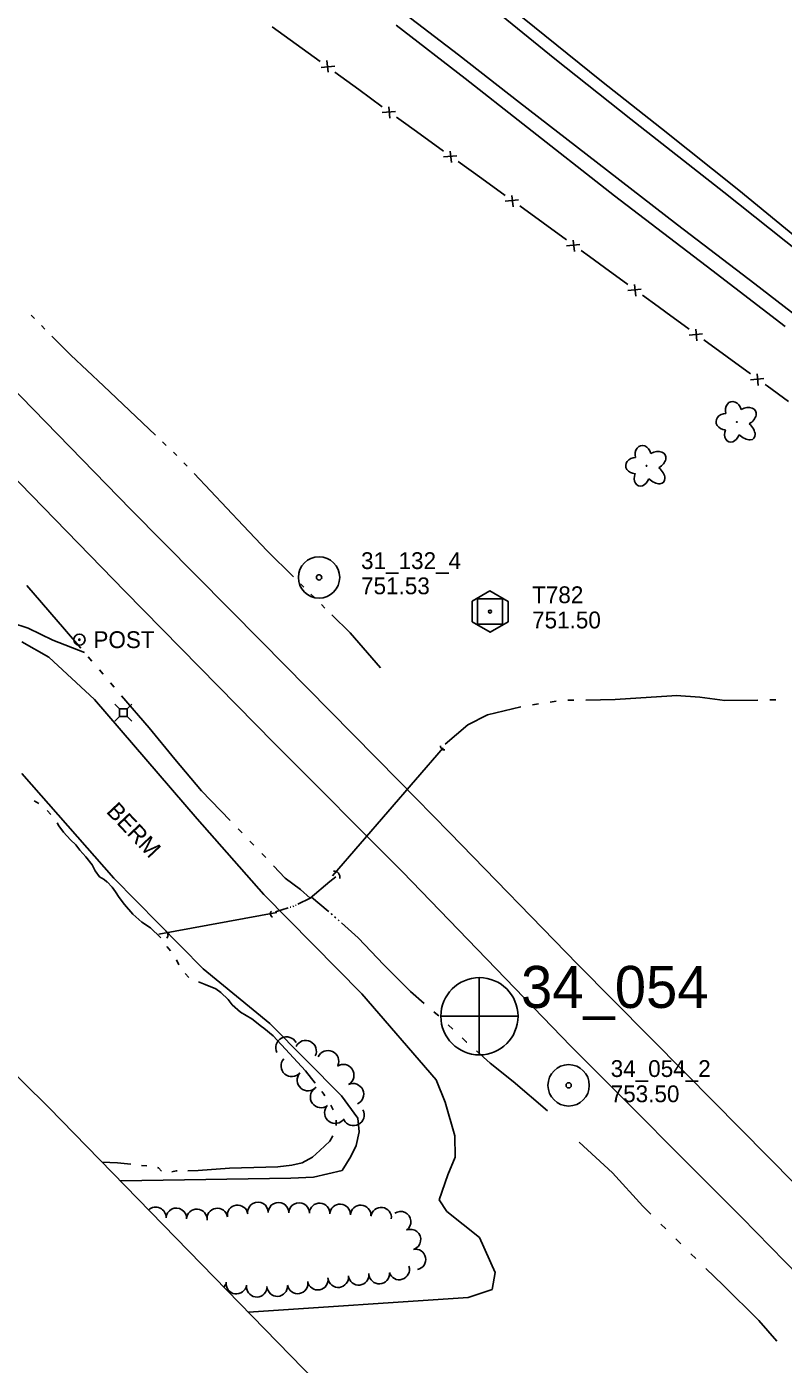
# Model space of a CAD drawing. Extents: x 589250 to 1188077, y 162953 to 363065.
# Drawn here: x 593331.2 to 593601.3, y 173593.8 to 174071.1 of the extents above; entities that cross this region are included whole.
import ezdxf

# ---------------------------------------------------------------- set-up
doc = ezdxf.new("R2010")
doc.units = 0
for name, color, linetype in [('E_AREA_Text', 7, 'Continuous'), ('E_DRN', 7, 'Continuous'), ('E_DRN_Pipe', 7, 'Continuous'), ('E_DWY', 7, 'Continuous'), ('E_FEN_P', 7, 'Continuous'), ('E_LAND_TreeLine_P', 7, 'Continuous'), ('E_LAND_Vegetation', 7, 'Continuous'), ('E_MAP_Control', 7, 'Continuous'), ('E_MAP_Limits', 7, 'Continuous'), ('E_MAP_PassPoints', 7, 'Continuous'), ('E_MAP_PhotoCenter', 7, 'Continuous'), ('E_MISCPROP', 7, 'Continuous'), ('E_RDWY', 7, 'Continuous'), ('E_RDWY_Gravel', 7, 'Continuous'), ('E_UTL_AG_Bold', 7, 'Continuous'), ('E_WTR_FlowLine', 7, 'Continuous')]:
    doc.layers.add(name, color=color, linetype=linetype)

msp = doc.modelspace()

# ---------------------------------------------------------------- linework, layer by layer
at = {"layer": 'E_DRN'}
for centre, radius, start, end in [((593480.25, 173814.3), 1.29, 172.8116, 279.0718), ((593440.88, 173767.58), 2.13, 348.3625, 94.6227), ((593419.6, 173754.54), 1.4, 137.2235, 243.4837), ((593380.04, 173747), 1.63, 315.8913, 62.1515)]:
    msp.add_arc(centre, radius, start, end, dxfattribs=at)
at = {"layer": 'E_DRN_Pipe'}
for p, q in [((593440.38, 173768.04), (593479.9, 173813.72)), ((593378.36, 173747.29), (593420.49, 173754.94))]:
    msp.add_line(p, q, dxfattribs=at)
at = {"layer": 'E_DWY'}
for p, q in [((593329.45, 173851.63), (593339.08, 173846.15)), ((593339.08, 173846.15), (593355.48, 173830.98)), ((593355.48, 173830.98), (593392.13, 173788.46)), ((593362.35, 173767.18), (593329.45, 173804.62)), ((593392.13, 173788.46), (593415.81, 173761.4)), ((593394.19, 173734.87), (593362.35, 173767.18)), ((593415.81, 173761.4), (593450.89, 173725.96)), ((593418, 173715.41), (593394.19, 173734.87)), ((593450.89, 173725.96), (593477.32, 173695.27)), ((593443.62, 173689.61), (593418, 173715.41)), ((593477.32, 173695.27), (593480.62, 173687.24)), ((593449.37, 173681.62), (593443.62, 173689.61)), ((593480.62, 173687.24), (593483.99, 173675.3)), ((593449.94, 173676.73), (593449.37, 173681.62)), ((593448.79, 173671.81), (593449.94, 173676.73)), ((593483.99, 173675.3), (593484.11, 173667.71)), ((593443.79, 173662.92), (593446.89, 173667.87)), ((593446.89, 173667.87), (593448.79, 173671.81)), ((593484.11, 173667.71), (593481.52, 173661.31)), ((593433.54, 173660.56), (593443.79, 173662.92)), ((593364.6, 173659.26), (593372.35, 173659.36)), ((593372.35, 173659.36), (593425.47, 173660.19)), ((593425.47, 173660.19), (593433.54, 173660.56)), ((593481.52, 173661.31), (593478.47, 173652.44)), ((593478.47, 173652.44), (593481.23, 173648.32)), ((593481.23, 173648.32), (593492.88, 173638.96)), ((593492.88, 173638.96), (593498.46, 173626.56)), ((593498.46, 173626.56), (593497.33, 173620.42)), ((593497.33, 173620.42), (593488.81, 173617.59)), ((593488.81, 173617.59), (593410.38, 173612.29))]:
    msp.add_line(p, q, dxfattribs=at)
at = {"layer": 'E_FEN_P'}
for p, q in [((593418.82, 174071.09), (593427.37, 174064.9)), ((593427.37, 174064.9), (593435.93, 174058.71)), ((593436.38, 174056.56), (593441.23, 174056.99)), ((593438.39, 174059.05), (593438.79, 174054.89)), ((593441.22, 174054.87), (593449.77, 174048.68)), ((593458.11, 174042.57), (593449.77, 174048.68)), ((593462.84, 174040.89), (593458.08, 174040.49)), ((593460.85, 174038.46), (593460.49, 174042.54)), ((593466.49, 174036.42), (593463.27, 174038.78)), ((593471.64, 174032.72), (593466.49, 174036.42)), ((593480.03, 174026.69), (593471.64, 174032.72)), ((593482.82, 174022.61), (593482.41, 174026.69)), ((593484.78, 174025.07), (593480.03, 174024.62)), ((593493.63, 174016.93), (593485.23, 174022.96)), ((593502.02, 174010.9), (593493.63, 174016.93)), ((593506.77, 174009.28), (593502.02, 174008.83)), ((593504.81, 174006.83), (593504.4, 174010.9)), ((593515.57, 174001.08), (593507.21, 174007.16)), ((593523.93, 173995), (593515.57, 174001.08)), ((593528.67, 173993.35), (593523.92, 173992.93)), ((593526.69, 173990.91), (593526.31, 173994.98)), ((593532.11, 173989.06), (593529.11, 173991.24)), ((593537.46, 173985.16), (593532.11, 173989.06)), ((593545.82, 173979.08), (593537.46, 173985.16)), ((593548.58, 173974.98), (593548.2, 173979.06)), ((593550.56, 173977.42), (593545.81, 173977)), ((593556.56, 173971.27), (593551, 173975.31)), ((593559.35, 173969.23), (593556.56, 173971.27)), ((593567.7, 173963.14), (593559.35, 173969.23)), ((593572.44, 173961.48), (593567.69, 173961.07)), ((593570.46, 173959.04), (593570.08, 173963.12)), ((593581.23, 173953.29), (593572.87, 173959.37)), ((593589.58, 173947.2), (593581.23, 173953.29)), ((593594.32, 173945.54), (593589.56, 173945.12)), ((593592.34, 173943.1), (593591.96, 173947.18)), ((593595.48, 173942.9), (593594.75, 173943.43)), ((593603.09, 173937.33), (593595.48, 173942.9))]:
    msp.add_line(p, q, dxfattribs=at)
at = {"layer": 'E_LAND_TreeLine_P'}
for centre, radius, start, end in [((593423.96, 173706.77), 3.83, 27.4564, 207.4564), ((593430.79, 173705.49), 3.83, 333.3385, 153.3385), ((593425.85, 173700.22), 3.83, 138.7537, 318.7537), ((593438.77, 173701.89), 3.83, 336.1162, 156.1162), ((593431.61, 173695.18), 3.83, 138.7537, 318.7537), ((593444.21, 173696.94), 3.83, 302.8967, 122.8967), ((593436.29, 173689.14), 3.83, 126.429, 306.429), ((593447.68, 173690.14), 3.83, 294.0899, 114.0899), ((593441.36, 173683.52), 3.83, 144.6375, 324.6375), ((593447.86, 173682.74), 3.83, 207.4564, 27.4564), ((593377.3, 173646.16), 3.67, 357.315, 133.4804), ((593384.63, 173645.82), 3.67, 357.315, 177.315), ((593391.96, 173645.46), 3.67, 357.1999, 177.1999), ((593399.26, 173645.75), 3.67, 9.0214, 189.0214), ((593406.51, 173646.9), 3.67, 9.0214, 189.0214), ((593413.76, 173647.97), 3.67, 359.073, 179.073), ((593421.1, 173647.85), 3.67, 359.073, 179.073), ((593428.44, 173647.73), 3.67, 359.073, 179.073), ((593435.78, 173647.6), 3.67, 357.2391, 177.2391), ((593443.11, 173647.25), 3.67, 357.2391, 177.2391), ((593450.44, 173646.9), 3.67, 357.2391, 177.2391), ((593457.73, 173646.09), 3.67, 352.7612, 172.7612), ((593464.69, 173644.63), 3.67, 304.5814, 124.5814), ((593468.2, 173638.25), 3.67, 290.5451, 110.5451), ((593469.99, 173631.15), 3.67, 281.511, 101.511), ((593442.43, 173624.84), 3.67, 186.6019, 6.6019), ((593449.72, 173625.68), 3.67, 186.6019, 6.6019), ((593457.05, 173626.09), 3.67, 182.9367, 2.9367), ((593464.17, 173627.58), 3.67, 197.8188, 17.8188), ((593398.83, 173623.65), 3.67, 319.6172, 346.421), ((593406.08, 173622.51), 3.67, 171.429, 351.429), ((593413.34, 173621.42), 3.67, 171.429, 351.429), ((593420.66, 173621.66), 3.67, 183.0124, 3.0124), ((593427.93, 173622.61), 3.67, 190.3536, 10.3536), ((593435.15, 173623.93), 3.67, 190.3536, 10.3536)]:
    msp.add_arc(centre, radius, start, end, dxfattribs=at)
at = {"layer": 'E_LAND_Vegetation'}
for centre in [(593584.68, 173930.04), (593552.45, 173914.37)]:
    msp.add_circle(centre, 0.128, dxfattribs=at)
for centre, major_axis, ratio in [((593583.5, 173933.77), (0.95, -3.49), 0.782863), ((593587.65, 173931.96), (-3.69, -2.05), 0.691916), ((593580.7, 173930.15), (3.45, -0.09), 0.832022), ((593583.07, 173926.37), (1.26, 3.4), 0.716896), ((593587.29, 173927.45), (-3.51, 3.21), 0.560249), ((593551.27, 173918.09), (0.95, -3.49), 0.782863), ((593548.47, 173914.47), (3.45, -0.09), 0.832022), ((593555.42, 173916.28), (-3.69, -2.05), 0.691916), ((593550.83, 173910.7), (1.26, 3.4), 0.716896), ((593555.06, 173911.77), (-3.51, 3.21), 0.560249)]:
    msp.add_ellipse(centre, major_axis=major_axis, ratio=ratio, start_param=1.570796, end_param=4.712389, dxfattribs=at)
at = {"layer": 'E_MAP_Control'}
for p, q in [((593492.1, 173857.88), (593492.1, 173866.88)), ((593492.1, 173866.88), (593501.1, 173866.88)), ((593492.1, 173857.88), (593492.1, 173866.88)), ((593492.1, 173866.88), (593501.1, 173866.88)), ((593492.1, 173857.88), (593492.1, 173866.88)), ((593492.1, 173866.88), (593501.1, 173866.88)), ((593501.1, 173866.88), (593501.1, 173857.88)), ((593501.1, 173866.88), (593501.1, 173857.88)), ((593501.1, 173866.88), (593501.1, 173857.88)), ((593501.1, 173857.88), (593492.1, 173857.88)), ((593501.1, 173857.88), (593492.1, 173857.88)), ((593501.1, 173857.88), (593492.1, 173857.88))]:
    msp.add_line(p, q, dxfattribs=at)
msp.add_lwpolyline([(593490.19, 173866.14), (593490.19, 173858.75), (593496.65, 173855.03), (593503.05, 173858.69), (593503.05, 173866.02), (593496.53, 173869.74)], close=True, dxfattribs=at)
msp.add_lwpolyline([(593490.19, 173866.14), (593490.19, 173858.75), (593496.65, 173855.03), (593503.05, 173858.69), (593503.05, 173866.02), (593496.53, 173869.74)], close=True, dxfattribs=at)
msp.add_lwpolyline([(593490.19, 173866.14), (593490.19, 173858.75), (593496.65, 173855.03), (593503.05, 173858.69), (593503.05, 173866.02), (593496.53, 173869.74)], close=True, dxfattribs=at)
msp.add_circle((593496.6, 173862.38), 0.546, dxfattribs=at)
msp.add_circle((593496.6, 173862.38), 0.546, dxfattribs=at)
msp.add_circle((593496.6, 173862.38), 0.546, dxfattribs=at)
at = {"layer": 'E_MAP_Limits'}
for q in [(593030.38, 173989.58), (593564.52, 173454.14)]:
    msp.add_line((593339.09, 173685.44), q, dxfattribs=at)
at = {"layer": 'E_MAP_PassPoints'}
for centre, radius in [((593435.57, 173874.57), 7.38), ((593435.57, 173874.57), 7.38), ((593435.57, 173874.57), 7.38), ((593435.57, 173874.57), 0.945), ((593435.57, 173874.57), 0.945), ((593435.57, 173874.57), 0.945), ((593524.66, 173693.3), 7.38), ((593524.66, 173693.3), 7.38), ((593524.66, 173693.3), 0.945), ((593524.66, 173693.3), 0.945)]:
    msp.add_circle(centre, radius, dxfattribs=at)
at = {"layer": 'E_MAP_PhotoCenter'}
for p, q in [((593492.76, 173731.74), (593492.69, 173704.34)), ((593479.07, 173717.94), (593506.53, 173717.93))]:
    msp.add_line(p, q, dxfattribs=at)
msp.add_circle((593492.81, 173717.95), 13.78, dxfattribs=at)
at = {"layer": 'E_MISCPROP'}
for radius in [2, 0.25]:
    msp.add_circle((593350.04, 173852.35), radius, dxfattribs=at)
at = {"layer": 'E_RDWY'}
for p, q in [((593493.1, 174081.46), (593519.69, 174059.67)), ((593466.21, 174075.67), (593485.39, 174061.03)), ((593485.39, 174061.03), (593507.16, 174044.08)), ((593519.69, 174059.67), (593546.87, 174038.08)), ((593507.16, 174044.08), (593534.53, 174022.89)), ((593546.87, 174038.08), (593580.04, 174012.07)), ((593534.53, 174022.89), (593563.5, 174000.35)), ((593580.04, 174012.07), (593607.42, 173990.29)), ((593563.5, 174000.35), (593591.06, 173979.36)), ((593591.06, 173979.36), (593619.23, 173957.59)), ((593314.43, 173954.11), (593368.42, 173898.86)), ((593315.92, 173921.39), (593366.25, 173869.69)), ((593368.42, 173898.86), (593415.07, 173851.7)), ((593366.25, 173869.69), (593419.57, 173815.42)), ((593415.07, 173851.7), (593464.06, 173801.95)), ((593419.57, 173815.42), (593466.07, 173768.77)), ((593464.06, 173801.95), (593482.25, 173783.47)), ((593482.25, 173783.47), (593527.86, 173736.57)), ((593465.38, 173769.48), (593525.49, 173707.27)), ((593527.86, 173736.57), (593566.34, 173697.62)), ((593525.49, 173707.27), (593586.45, 173646.1)), ((593566.34, 173697.62), (593605.52, 173657.97)), ((593586.45, 173646.1), (593623.15, 173608.52))]:
    msp.add_line(p, q, dxfattribs=at)
at = {"layer": 'E_RDWY_Gravel'}
for p, q in [((593508.2, 174074.44), (593536.39, 174051.69)), ((593463.13, 174071.67), (593487.7, 174052.6)), ((593487.7, 174052.6), (593508.28, 174036.41)), ((593536.39, 174051.69), (593557.77, 174034.73)), ((593508.28, 174036.41), (593541.05, 174010.79)), ((593557.77, 174034.73), (593585.35, 174012.75)), ((593585.35, 174012.75), (593613.14, 173990)), ((593541.05, 174010.79), (593575.8, 173984.21)), ((593575.8, 173984.21), (593601.97, 173964.18))]:
    msp.add_line(p, q, dxfattribs=at)
at = {"layer": 'E_UTL_AG_Bold'}
for points in [[(593364.32, 173827.71), (593362.72, 173829.3)], [(593367.13, 173827.71), (593368.73, 173829.3)], [(593364.32, 173824.89), (593362.72, 173823.3)], [(593367.13, 173824.89), (593368.73, 173823.3)]]:
    msp.add_lwpolyline(points, dxfattribs=at)
msp.add_lwpolyline([(593364.32, 173824.89), (593367.13, 173824.89), (593367.13, 173827.71), (593364.32, 173827.71)], close=True, dxfattribs=at)
at = {"layer": 'E_WTR_FlowLine'}
for p, q in [((593332.78, 173968.19), (593334.02, 173966.94)), ((593336.51, 173964.44), (593337.75, 173963.19)), ((593340.24, 173960.69), (593346.96, 173953.93)), ((593346.96, 173953.93), (593358.61, 173942.9)), ((593358.61, 173942.9), (593377.19, 173925.33)), ((593379.75, 173922.91), (593381.03, 173921.7)), ((593383.59, 173919.27), (593384.87, 173918.06)), ((593387.31, 173915.51), (593388.52, 173914.23)), ((593390.95, 173911.67), (593408.53, 173893.1)), ((593408.53, 173893.1), (593417.09, 173884.06)), ((593417.09, 173884.06), (593426.41, 173874.82)), ((593331.25, 173871.65), (593344.72, 173856.12)), ((593428.91, 173872.34), (593430.16, 173871.1)), ((593432.67, 173868.62), (593433.92, 173867.37)), ((593436.43, 173864.89), (593437.68, 173863.65)), ((593440.19, 173861.17), (593446.64, 173854.77)), ((593325.88, 173858.31), (593331.76, 173856.42)), ((593331.76, 173856.42), (593340.51, 173852.21)), ((593344.72, 173856.12), (593350.55, 173849.31)), ((593446.64, 173854.77), (593457.47, 173842.35)), ((593340.51, 173852.21), (593351.85, 173847.78)), ((593353.19, 173846.22), (593354.52, 173844.67)), ((593357.16, 173841.57), (593358.49, 173840.03)), ((593361.13, 173836.93), (593362.46, 173835.39)), ((593365.1, 173832.29), (593374.89, 173820.84)), ((593518.08, 173830.09), (593520.18, 173830.42)), ((593524.41, 173830.71), (593526.53, 173830.75)), ((593530.78, 173830.82), (593541.23, 173830.99)), ((593541.23, 173830.99), (593561.52, 173832.27)), ((593561.53, 173832.27), (593562.98, 173832.37)), ((593562.98, 173832.37), (593571.5, 173831.83)), ((593571.5, 173831.83), (593580.37, 173830.61)), ((593580.37, 173830.61), (593592.21, 173830.8)), ((593596.46, 173830.87), (593598.58, 173830.91)), ((593488.63, 173821.95), (593495.71, 173825.47)), ((593495.71, 173825.47), (593507.58, 173828.39)), ((593507.58, 173828.39), (593507.6, 173828.4)), ((593511.79, 173829.1), (593513.89, 173829.44)), ((593374.89, 173820.84), (593384.14, 173809.74)), ((593480.57, 173815.02), (593488.63, 173821.95)), ((593384.14, 173809.73), (593393.61, 173798.36)), ((593393.61, 173798.36), (593403.84, 173787.78)), ((593333.88, 173794.83), (593335.53, 173793.83)), ((593338.52, 173791.44), (593339.81, 173790.01)), ((593342.16, 173786.99), (593342.72, 173785.95)), ((593342.72, 173785.95), (593344.4, 173783.61)), ((593344.4, 173783.61), (593346.81, 173780.88)), ((593406.67, 173784.86), (593408.09, 173783.39)), ((593346.81, 173780.88), (593348.79, 173779.16)), ((593348.79, 173779.16), (593350.15, 173777.23)), ((593410.92, 173780.47), (593412.33, 173779)), ((593350.15, 173777.23), (593352.35, 173774.9)), ((593352.35, 173774.9), (593354.55, 173771.95)), ((593415.16, 173776.08), (593416, 173775.21)), ((593416, 173775.21), (593416.57, 173774.6)), ((593354.55, 173771.95), (593355.61, 173769.91)), ((593355.61, 173769.91), (593357.19, 173767.67)), ((593419.35, 173771.64), (593423.47, 173767.24)), ((593357.19, 173767.67), (593358.85, 173766.78)), ((593358.85, 173766.78), (593359.89, 173765.97)), ((593359.89, 173765.97), (593359.96, 173765.9)), ((593359.96, 173765.9), (593361.77, 173764.05)), ((593361.77, 173764.05), (593362.93, 173762.32)), ((593423.47, 173767.24), (593428.92, 173763.17)), ((593428.92, 173763.17), (593432.4, 173760.04)), ((593432.4, 173760.04), (593439.41, 173766.02)), ((593439.41, 173766.02), (593441.58, 173767.77)), ((593362.93, 173762.32), (593364.29, 173760.38)), ((593364.29, 173760.38), (593366.08, 173757.84)), ((593428.03, 173757.95), (593432.4, 173760.04)), ((593438.87, 173755.45), (593432.85, 173760.42)), ((593366.08, 173757.84), (593369.11, 173754.39)), ((593369.11, 173754.39), (593372.34, 173751.57)), ((593419.99, 173755.19), (593424.61, 173756.64)), ((593425.24, 173756.84), (593425.56, 173756.94)), ((593426.2, 173757.14), (593426.52, 173757.24)), ((593427.12, 173757.52), (593427.43, 173757.67)), ((593439.03, 173755.31), (593438.87, 173755.45)), ((593440.27, 173754.21), (593439.86, 173754.57)), ((593372.34, 173751.57), (593375.36, 173749.56)), ((593375.36, 173749.56), (593379.01, 173746.12)), ((593441.51, 173753.11), (593441.1, 173753.47)), ((593442.75, 173752), (593442.34, 173752.37)), ((593449.59, 173745.95), (593443.58, 173751.27)), ((593379.01, 173746.12), (593379.15, 173745.92)), ((593458.75, 173736.29), (593449.59, 173745.95)), ((593381.4, 173742.79), (593381.42, 173742.77)), ((593381.42, 173742.77), (593382.61, 173741.29)), ((593384.67, 173738.06), (593385.58, 173736.36)), ((593468.22, 173726.73), (593458.75, 173736.29)), ((593387.8, 173733.23), (593389.05, 173731.76)), ((593392.55, 173730.21), (593394.89, 173729.3)), ((593394.89, 173729.3), (593398.72, 173727.72)), ((593398.72, 173727.72), (593400.49, 173726.41)), ((593400.49, 173726.41), (593403.1, 173723.98)), ((593473.1, 173722.56), (593468.22, 173726.73)), ((593403.1, 173723.98), (593404.56, 173722.05)), ((593404.56, 173722.05), (593407.59, 173719.43)), ((593407.59, 173719.43), (593411.63, 173717.03)), ((593411.63, 173717.03), (593415.07, 173714.35)), ((593477.86, 173718.48), (593476.58, 173719.58)), ((593478.3, 173718.07), (593477.86, 173718.48)), ((593415.07, 173714.35), (593415.9, 173713.7)), ((593415.9, 173713.7), (593419.23, 173710.98)), ((593419.23, 173710.98), (593423.62, 173706.21)), ((593483.31, 173713.37), (593481.64, 173714.94)), ((593423.62, 173706.21), (593430.73, 173698.51)), ((593488.23, 173708.75), (593486.64, 173710.24)), ((593488.31, 173708.67), (593488.23, 173708.75)), ((593496.66, 173701.18), (593491.72, 173705.61)), ((593504.88, 173694.61), (593496.66, 173701.18)), ((593430.73, 173698.51), (593434.18, 173694.1)), ((593517.06, 173684.2), (593504.88, 173694.61)), ((593436.55, 173691.06), (593437.23, 173690.18)), ((593437.23, 173690.18), (593437.67, 173689.5)), ((593439.74, 173686.26), (593440.6, 173684.53)), ((593441.64, 173680.87), (593441.72, 173679.36)), ((593441.72, 173679.36), (593441.65, 173678.96)), ((593439.45, 173673.36), (593435.8, 173670.02)), ((593440.55, 173675.32), (593439.45, 173673.36)), ((593540.35, 173662.06), (593528.36, 173673.07)), ((593433.26, 173667.72), (593429.49, 173665.6)), ((593435.8, 173670.02), (593433.26, 173667.72)), ((593363.61, 173665.6), (593358.12, 173665.92)), ((593368.41, 173665.12), (593363.61, 173665.6)), ((593374.16, 173664.55), (593372.24, 173664.74)), ((593378.33, 173663.88), (593377.96, 173663.95)), ((593379.35, 173662.72), (593378.33, 173663.88)), ((593392.43, 173662.87), (593388.77, 173662.81)), ((593403.62, 173663.76), (593392.43, 173662.87)), ((593416.64, 173664.12), (593403.62, 173663.76)), ((593420.88, 173664.23), (593416.64, 173664.12)), ((593425.91, 173664.83), (593420.88, 173664.23)), ((593429.49, 173665.6), (593425.91, 173664.83)), ((593384.62, 173662.74), (593383.03, 173662.42)), ((593384.92, 173662.75), (593384.62, 173662.74)), ((593551.15, 173650.22), (593540.35, 173662.06)), ((593554.01, 173647.36), (593551.15, 173650.22)), ((593559.32, 173642.03), (593557.55, 173643.81)), ((593564.64, 173636.71), (593562.87, 173638.48)), ((593570.03, 173631.47), (593568.23, 173633.21)), ((593579.84, 173621.97), (593573.63, 173627.98)), ((593592.56, 173609.36), (593579.84, 173621.97)), ((593598.99, 173601.96), (593592.56, 173609.36))]:
    msp.add_line(p, q, dxfattribs=at)

# ---------------------------------------------------------------- texts
at = {"layer": 'E_AREA_Text'}
msp.add_text('BERM', height=6, rotation=313.3578, dxfattribs=at).set_placement((593359.36, 173790.81))
at = {"layer": 'E_MAP_Control'}
for s, p in [('T782', (593511.61, 173865.38)), ('T782', (593511.61, 173865.38)), ('T782', (593511.61, 173865.38)), ('751.50', (593511.61, 173856.38)), ('751.50', (593511.61, 173856.38)), ('751.50', (593511.61, 173856.38))]:
    msp.add_text(s, height=6, dxfattribs=at).set_placement(p)
at = {"layer": 'E_MAP_PassPoints'}
for s, p in [('31_132_4', (593450.57, 173877.56)), ('31_132_4', (593450.57, 173877.56)), ('31_132_4', (593450.57, 173877.56)), ('751.53', (593450.57, 173868.56)), ('751.53', (593450.57, 173868.56)), ('751.53', (593450.57, 173868.56)), ('34_054_2', (593539.66, 173696.28)), ('34_054_2', (593539.66, 173696.28)), ('753.50', (593539.66, 173687.28)), ('753.50', (593539.66, 173687.28))]:
    msp.add_text(s, height=6, dxfattribs=at).set_placement(p)
at = {"layer": 'E_MAP_PhotoCenter'}
msp.add_text('34_054', height=15, dxfattribs=at).set_placement((593507.66, 173720.92))
at = {"layer": 'E_MISCPROP'}
msp.add_text('POST', height=6, dxfattribs=at).set_placement((593355.04, 173849.35))

doc.saveas('drawing.dxf')
